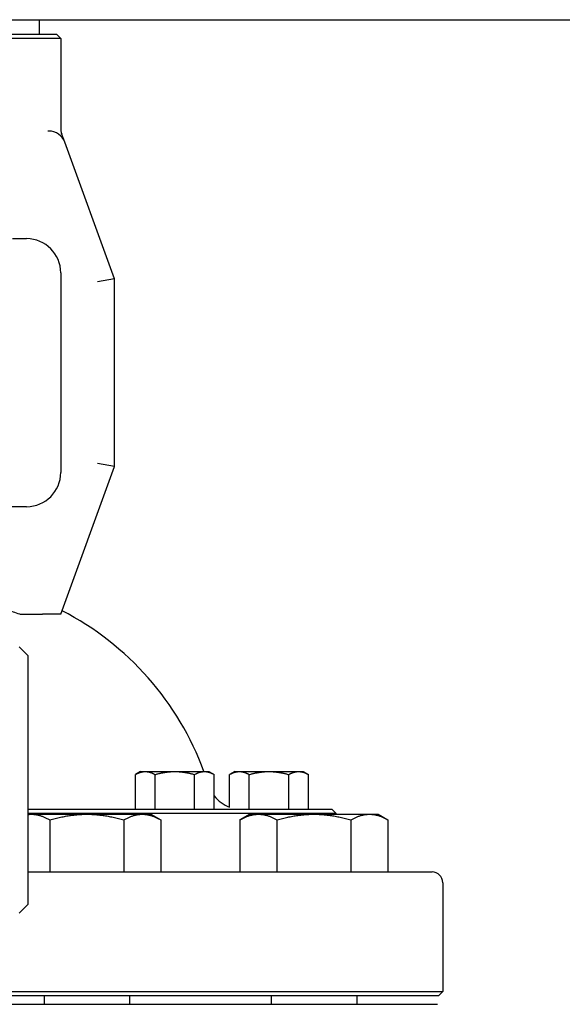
# Model space of a CAD drawing. Header units: inches. Extents: x 18 to 846, y -67 to 561.
# Tile 529 of 656: x 564.49 to 568.46, y 221.09 to 228.29. Entities that reach past the tile are written whole.
import ezdxf

# ---------------------------------------------------------------- set-up
doc = ezdxf.new("R2010")
doc.units = ezdxf.units.IN
doc.header["$LTSCALE"] = 24
doc.header["$MEASUREMENT"] = 0
doc.layers.add('Visible (ANSI)', color=7, linetype='Continuous', lineweight=30)

msp = doc.modelspace()

# ---------------------------------------------------------------- linework, layer by layer
at = {"layer": 'Visible (ANSI)'}
for p, q in [((546.25843, 228.29286), (582.75843, 228.29286)), ((564.6297, 228.29286), (564.6297, 228.18706)), ((564.78718, 228.15581), (562.81868, 228.15581)), ((562.84993, 228.18706), (564.75593, 228.18706)), ((564.75593, 228.18706), (564.78718, 228.15581)), ((564.78718, 228.15581), (564.78718, 227.50044)), ((564.69965, 227.4784), (564.69268, 227.4784)), ((564.81712, 227.39615), (564.7935, 227.46103)), ((565.18088, 226.39671), (564.81712, 227.39615)), ((564.43377, 226.69099), (564.53718, 226.69099)), ((564.78718, 226.44099), (564.78718, 224.98036)), ((565.18088, 226.39671), (565.05588, 226.37467)), ((565.18088, 225.02465), (565.18088, 226.39671)), ((564.78718, 223.94296), (565.18088, 225.02465)), ((565.18088, 225.02465), (565.05588, 225.04669)), ((564.53718, 224.73036), (564.35023, 224.73036)), ((564.48684, 223.94296), (564.65416, 223.94296)), ((564.78718, 223.94296), (564.65416, 223.94296)), ((564.54597, 223.64161), (564.48347, 223.70411)), ((564.54597, 223.64161), (564.54597, 221.81911)), ((565.37183, 222.79277), (565.33315, 222.77044)), ((565.37183, 222.79277), (565.40532, 222.79277)), ((565.40532, 222.79277), (565.62183, 222.79277)), ((565.62183, 222.79277), (565.83833, 222.79277)), ((565.83833, 222.79277), (565.87183, 222.79277)), ((565.87183, 222.79277), (565.9105, 222.77044)), ((566.0608, 222.79277), (566.02213, 222.77044)), ((566.0608, 222.79277), (566.0943, 222.79277)), ((566.0943, 222.79277), (566.3108, 222.79277)), ((566.3108, 222.79277), (566.52731, 222.79277)), ((566.52731, 222.79277), (566.5608, 222.79277)), ((566.5608, 222.79277), (566.59948, 222.77044)), ((565.33315, 222.51777), (565.33315, 222.77044)), ((565.47749, 222.51777), (565.47749, 222.77044)), ((565.76616, 222.51777), (565.76616, 222.77044)), ((565.9105, 222.51777), (565.9105, 222.77044)), ((566.02213, 222.53287), (566.02213, 222.77044)), ((566.16647, 222.51777), (566.16647, 222.77044)), ((566.45514, 222.51777), (566.45514, 222.77044)), ((566.59948, 222.51777), (566.59948, 222.77044)), ((564.54597, 222.51777), (565.17758, 222.51777)), ((565.17758, 222.51777), (566.71405, 222.51777)), ((566.71405, 222.51777), (566.77168, 222.51777)), ((566.77168, 222.51777), (566.80293, 222.48652)), ((565.18044, 222.48652), (564.54597, 222.48652)), ((564.54597, 222.48036), (564.57215, 222.48036)), ((564.57215, 222.48036), (564.9781, 222.48036)), ((564.70747, 222.4385), (564.70747, 222.05849)), ((564.9781, 222.48036), (565.38405, 222.48036)), ((566.74513, 222.48652), (565.18044, 222.48652)), ((565.24873, 222.4385), (565.24873, 222.05849)), ((565.38405, 222.48036), (565.44685, 222.48036)), ((565.44685, 222.48036), (565.51936, 222.4385)), ((565.51936, 222.4385), (565.51936, 222.05849)), ((566.17129, 222.48036), (566.09877, 222.4385)), ((566.09877, 222.4385), (566.09877, 222.05849)), ((566.17129, 222.48036), (566.23409, 222.48036)), ((566.23409, 222.48036), (566.64004, 222.48036)), ((566.36941, 222.4385), (566.36941, 222.05849)), ((566.64004, 222.48036), (567.04599, 222.48036)), ((566.80293, 222.48652), (566.74513, 222.48652)), ((566.80293, 222.48036), (566.80293, 222.48652)), ((566.91067, 222.4385), (566.91067, 222.05849)), ((567.04599, 222.48036), (567.10879, 222.48036)), ((567.10879, 222.48036), (567.18131, 222.4385)), ((567.18131, 222.4385), (567.18131, 222.05849)), ((564.54597, 222.05849), (567.50372, 222.05849)), ((567.58246, 221.97975), (567.58246, 221.18423)), ((564.54597, 221.81911), (564.48347, 221.75661)), ((567.55121, 221.15298), (563.81104, 221.15298)), ((563.8421, 221.18423), (567.58246, 221.18423)), ((564.6656, 221.15298), (564.6656, 221.08999)), ((565.2906, 221.15298), (565.2906, 221.08999)), ((566.32754, 221.15298), (566.32754, 221.08999)), ((566.95254, 221.15298), (566.95254, 221.08999)), ((567.55121, 221.15298), (567.58246, 221.18423)), ((560.06277, 221.08999), (567.54309, 221.08999))]:
    msp.add_line(p, q, dxfattribs=at)
for centre, radius, start, end in [((564.69965, 227.3534), 0.125, 20, 90), ((564.91218, 227.50044), 0.125, 180, 200), ((564.53718, 226.44099), 0.25, 0, 90), ((564.53718, 224.98036), 0.25, 270, 0), ((563.80293, 222.04533), 2.01712, 70.180879, 72.976134), ((563.80293, 222.04533), 2.16535, 20.192895, 62.680684), ((566.10771, 222.76777), 0.25, 217.923408, 249.98119), ((567.50372, 221.97975), 0.07874, 0, 90)]:
    msp.add_arc(centre, radius, start, end, dxfattribs=at)
for points, weights in [([(565.33315, 222.77044), (565.37183, 222.79277), (565.40532, 222.79277)], [1.01001874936, 1.04314139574, 1]), ([(565.40532, 222.79277), (565.43881, 222.79277), (565.47749, 222.77044)], [1, 1.04314139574, 1.01001874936]), ([(565.47749, 222.77044), (565.55484, 222.79277), (565.62183, 222.79277)], [1.01001874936, 1.04314139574, 1]), ([(565.62183, 222.79277), (565.68881, 222.79277), (565.76616, 222.77044)], [1, 1.04314139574, 1.01001874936]), ([(565.76616, 222.77044), (565.80484, 222.79277), (565.83833, 222.79277)], [1.01001874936, 1.04314139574, 1]), ([(565.83833, 222.79277), (565.87183, 222.79277), (565.9105, 222.77044)], [1, 1.04314139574, 1.01001874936]), ([(566.02213, 222.77044), (566.0608, 222.79277), (566.0943, 222.79277)], [1.01001874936, 1.04314139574, 1]), ([(566.0943, 222.79277), (566.12779, 222.79277), (566.16647, 222.77044)], [1, 1.04314139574, 1.01001874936]), ([(566.16647, 222.77044), (566.24382, 222.79277), (566.3108, 222.79277)], [1.01001874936, 1.04314139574, 1]), ([(566.3108, 222.79277), (566.37779, 222.79277), (566.45514, 222.77044)], [1, 1.04314139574, 1.01001874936]), ([(566.45514, 222.77044), (566.49382, 222.79277), (566.52731, 222.79277)], [1.01001874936, 1.04314139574, 1]), ([(566.52731, 222.79277), (566.5608, 222.79277), (566.59948, 222.77044)], [1, 1.04314139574, 1.01001874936]), ([(564.54597, 222.47868), (564.5591, 222.48036), (564.57215, 222.48036)], [1.01425875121, 1.00866913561, 1]), ([(564.57215, 222.48036), (564.63495, 222.48036), (564.70747, 222.4385)], [1, 1.04314139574, 1.01001874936]), ([(564.70747, 222.4385), (564.8525, 222.48036), (564.9781, 222.48036)], [1.01001874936, 1.04314139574, 1]), ([(564.9781, 222.48036), (565.1037, 222.48036), (565.24873, 222.4385)], [1, 1.04314139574, 1.01001874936]), ([(565.24873, 222.4385), (565.32125, 222.48036), (565.38405, 222.48036)], [1.01001874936, 1.04314139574, 1]), ([(565.38405, 222.48036), (565.44685, 222.48036), (565.51936, 222.4385)], [1, 1.04314139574, 1.01001874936]), ([(566.09877, 222.4385), (566.17129, 222.48036), (566.23409, 222.48036)], [1.01001874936, 1.04314139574, 1]), ([(566.23409, 222.48036), (566.29689, 222.48036), (566.36941, 222.4385)], [1, 1.04314139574, 1.01001874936]), ([(566.36941, 222.4385), (566.51444, 222.48036), (566.64004, 222.48036)], [1.01001874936, 1.04314139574, 1]), ([(566.64004, 222.48036), (566.76564, 222.48036), (566.91067, 222.4385)], [1, 1.04314139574, 1.01001874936]), ([(566.91067, 222.4385), (566.98319, 222.48036), (567.04599, 222.48036)], [1.01001874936, 1.04314139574, 1]), ([(567.04599, 222.48036), (567.10879, 222.48036), (567.18131, 222.4385)], [1, 1.04314139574, 1.01001874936])]:
    msp.add_rational_spline(points, weights, degree=2, dxfattribs=at)

doc.saveas('drawing.dxf')
